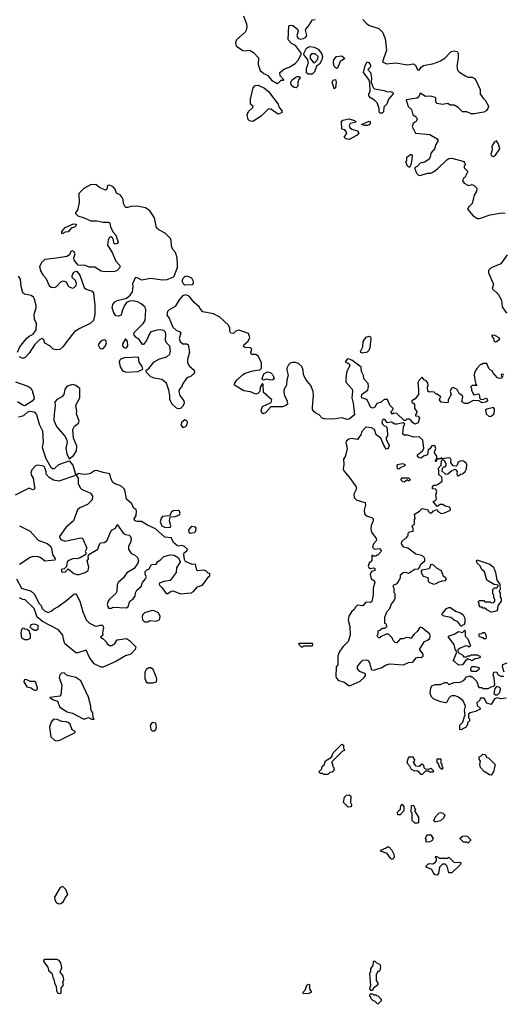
# Model space of a CAD drawing. Extents: x 2106670 to 2323771, y 35271 to 224896.
# Tile 268 of 419: x 2303977 to 2308539, y 83990 to 93284. Entities that reach past the tile are written whole.
import ezdxf

# ---------------------------------------------------------------- set-up
doc = ezdxf.new("R2010")
doc.units = 0

msp = doc.modelspace()

# ---------------------------------------------------------------- linework, layer by layer
at = {"layer": '0CON20XD'}
for points in [[(2306089.1, 93319.1), (2306116, 93245), (2306120, 93215), (2306114.4, 93185), (2306103.1, 93166.9), (2306023.3, 93095), (2306014.2, 93065), (2306016.2, 93045), (2306023.2, 93033.2), (2306082.3, 92992.3), (2306105, 92988.8), (2306145, 92996.5), (2306183.1, 92975), (2306228.1, 92925), (2306227.9, 92862.1), (2306246.7, 92805), (2306280.8, 92775), (2306317, 92757), (2306353.2, 92713.3), (2306405, 92682.5), (2306415.7, 92684.3), (2306445, 92712), (2306465, 92712.5), (2306470, 92715), (2306434, 92755), (2306432, 92785), (2306475, 92820.6), (2306520, 92835), (2306575, 92868.8), (2306605.8, 92905), (2306633.8, 92965), (2306578.9, 93038.9), (2306540, 93060), (2306508, 93095), (2306516.7, 93225), (2306535, 93232.5), (2306555, 93228.1), (2306598.6, 93195), (2306602.9, 93175), (2306590, 93135), (2306605, 93106), (2306625, 93100.8), (2306655, 93106.9), (2306675, 93117.5), (2306686.7, 93135), (2306672.9, 93185), (2306675.6, 93195), (2306708.8, 93231.2), (2306738.8, 93281.2), (2306765, 93284.4)], [(2307215, 93284.2), (2307252, 93245), (2307277.5, 93227.5), (2307365, 93202), (2307399.4, 93165), (2307424.2, 93105), (2307435.6, 92995), (2307400, 92885), (2307438.3, 92868.3), (2307524.2, 92875.8), (2307635, 92859.2), (2307688.3, 92868.3), (2307711.5, 92855), (2307730.3, 92810.3), (2307745, 92806.7), (2307765, 92836.7), (2307785, 92851.2), (2307885, 92870.8), (2307947.5, 92895), (2307988.3, 92921.7), (2308047.3, 92982.7), (2308075, 92990), (2308102.3, 92982.3), (2308112, 92965), (2308111.7, 92921.7), (2308099.4, 92845), (2308107.9, 92807.9), (2308125, 92790), (2308185, 92750), (2308205, 92741.2), (2308245, 92740), (2308273.8, 92725), (2308319.2, 92625), (2308320.4, 92580.5), (2308350.8, 92540.8), (2308368, 92525), (2308396, 92475), (2308399.2, 92465), (2308392.9, 92445), (2308377.8, 92425), (2308355, 92412.1), (2308264.2, 92394.2), (2308234.3, 92394.3), (2308195, 92413.8), (2308155, 92413.8), (2308114.2, 92454.2), (2308075, 92475.8), (2308038.3, 92478.3), (2308015, 92493.8), (2307965, 92482.5), (2307914.1, 92494.1), (2307903.3, 92505), (2307901.7, 92541.7), (2307895, 92550), (2307855, 92563.3), (2307805, 92560), (2307755, 92590), (2307742.5, 92555), (2307725.9, 92544.1), (2307621.7, 92528.3), (2307642.5, 92465), (2307673.3, 92435), (2307686.7, 92385), (2307715.7, 92365.7), (2307727, 92347), (2307717, 92323), (2307687.5, 92305), (2307680, 92275), (2307712, 92212), (2307845, 92200), (2307915, 92160), (2307923.8, 92145), (2307901.2, 92105), (2307890, 92065), (2307856, 92024), (2307848, 91985), (2307836.8, 91963.2), (2307795, 91938), (2307755, 91928), (2307728.8, 91901.2), (2307702.5, 91885)], [(2306698.8, 92768.8), (2306682.5, 92782.5), (2306683.1, 92825), (2306700.8, 92875), (2306690.3, 92910.3), (2306660.3, 92950.3), (2306656.2, 92965), (2306681.4, 93015), (2306715, 93031.5), (2306755, 93023.3), (2306792.5, 93005), (2306822.9, 92965), (2306833.1, 92935), (2306826.9, 92905), (2306806, 92865), (2306777.5, 92845), (2306758.3, 92791.7), (2306735, 92770.8), (2306698.8, 92768.8)], [(2306755, 92877.5), (2306765, 92882.5), (2306789.8, 92910.2), (2306791.5, 92935), (2306765, 92961.8), (2306728.4, 92961.6), (2306716.2, 92945), (2306718.3, 92918.3), (2306745, 92882.5), (2306755, 92877.5)], [(2306965, 92823.8), (2306945, 92843.8), (2306938.8, 92858.8), (2306935.8, 92885), (2306940.8, 92905), (2306965, 92936), (2307015, 92941.2), (2307037.5, 92925), (2307040, 92915), (2306999.8, 92890.2), (2306975, 92827.5), (2306965, 92823.8)], [(2307395, 92400), (2307375, 92400), (2307367.5, 92415), (2307367.5, 92445), (2307348.5, 92498.5), (2307323.6, 92523.6), (2307285, 92546), (2307270, 92565), (2307271.2, 92585), (2307283, 92607), (2307279.3, 92689.3), (2307269.3, 92719.3), (2307221.2, 92785), (2307235, 92852.5), (2307255, 92886.7), (2307269.6, 92879.5), (2307287.5, 92855), (2307285, 92840), (2307262.5, 92815), (2307285.8, 92785.8), (2307296.2, 92735), (2307292.5, 92695), (2307310, 92645), (2307325, 92630), (2307416.4, 92616.4), (2307445, 92602.5), (2307475, 92607.5), (2307497.5, 92595), (2307500, 92585), (2307457.5, 92535), (2307440, 92485), (2307413, 92457), (2307410, 92415), (2307395, 92400)], [(2306175, 92324.2), (2306145, 92330.6), (2306130.6, 92340.6), (2306122.5, 92385), (2306135, 92417.5), (2306177.5, 92455), (2306180, 92465), (2306153.8, 92485), (2306155.7, 92535), (2306179.2, 92640.8), (2306197.3, 92662.7), (2306225, 92665.7), (2306286.4, 92636.4), (2306324, 92605), (2306413.8, 92485), (2306421.7, 92461.7), (2306450, 92425), (2306450, 92405), (2306415, 92393.3), (2306345, 92440), (2306325, 92442.5), (2306256.1, 92373.9), (2306175, 92324.2)], [(2306585, 92641.2), (2306565, 92644.2), (2306541.7, 92661.7), (2306533.8, 92685), (2306536.2, 92695), (2306545, 92712.5), (2306575, 92736.7), (2306595, 92747.5), (2306615, 92747.5), (2306622.5, 92735), (2306609.3, 92720.7), (2306600, 92695), (2306600, 92655), (2306585, 92641.2)], [(2306945, 92630), (2306923.8, 92695), (2306935, 92713.3), (2306955, 92720), (2306963.8, 92695), (2306955, 92640), (2306945, 92630)], [(2307085, 92153.3), (2307055, 92158.8), (2307038.8, 92175), (2307061.2, 92205), (2307062, 92215), (2307045, 92243.3), (2307015, 92250), (2307012.5, 92325), (2307025, 92336.7), (2307085, 92348.8), (2307135, 92332.5), (2307150, 92315), (2307095, 92302.5), (2307086.2, 92285), (2307090, 92265), (2307110.4, 92250.5), (2307160, 92235), (2307177.5, 92215), (2307160, 92195), (2307085, 92153.3)], [(2307233.6, 92283.6), (2307200, 92295), (2307275, 92327.5), (2307281.7, 92321.7), (2307282.5, 92305), (2307275, 92292.5), (2307255, 92283.8), (2307233.6, 92283.6)], [(2308445, 91993.3), (2308466.7, 92005), (2308506.7, 92065), (2308495, 92110), (2308475, 92140), (2308453.6, 92126.4), (2308430.7, 92089.3), (2308433.3, 92055), (2308420, 92015), (2308425, 92002.5), (2308445, 91993.3)], [(2307655, 91890), (2307635, 91900), (2307620, 91945), (2307630, 91955), (2307630, 91985), (2307665, 92010), (2307675, 92010), (2307680, 92005), (2307676.1, 91963.9), (2307666.1, 91913.9), (2307655, 91890)], [(2307702.5, 91885), (2307721.2, 91835), (2307737.7, 91817.7), (2307755, 91812), (2307825, 91834), (2307855, 91836), (2307875, 91846), (2307916.7, 91875), (2308005, 91962.5), (2308025, 91972.5), (2308055, 91976.2), (2308170, 91945), (2308170, 91935), (2308180, 91925), (2308178.3, 91911.7), (2308170, 91905), (2308170, 91885), (2308200, 91855), (2308200, 91845), (2308177.5, 91795), (2308163.6, 91786.4), (2308153, 91763), (2308170.7, 91740.7), (2308203, 91723), (2308215, 91720), (2308245, 91727.5), (2308265, 91720), (2308290, 91695), (2308287.5, 91665), (2308263.6, 91626.4), (2308245, 91550), (2308213.6, 91516.4), (2308202.5, 91495), (2308253.6, 91433.6), (2308295, 91407.5), (2308315, 91406.2), (2308415, 91441.2), (2308525, 91459.2), (2308556.8, 91456.8)], [(2308545, 89930), (2308535, 89937.5), (2308520, 89935), (2308520, 89925), (2308530, 89915), (2308525, 89900), (2308505, 89897.5), (2308483.6, 89903.6), (2308440, 89955), (2308435, 89970), (2308415, 89977.5), (2308401.7, 89991.7), (2308385, 90040), (2308345, 90040), (2308335, 90030), (2308325, 90030), (2308288.3, 89991.7), (2308272.3, 89967.7), (2308263.3, 89935), (2308270.7, 89880.7), (2308280, 89845), (2308290, 89830), (2308245, 89830), (2308230, 89815), (2308240, 89805), (2308240, 89785), (2308261.7, 89741.7), (2308305, 89752.5), (2308312.5, 89745), (2308317, 89707), (2308323, 89703), (2308345, 89700), (2308375, 89711.4), (2308385.8, 89705), (2308390, 89685), (2308375, 89672.5), (2308337, 89667), (2308307, 89687), (2308255, 89690), (2308205, 89660), (2308175, 89660), (2308148.3, 89678.3), (2308157.5, 89725), (2308153, 89733), (2308123.9, 89753.9), (2308105, 89793.3), (2308065, 89812.5), (2308047, 89803), (2308040, 89785), (2308037.5, 89775), (2308046.2, 89745), (2308017.5, 89695), (2308018.3, 89671.7), (2308005, 89667.5), (2307953.9, 89673.9), (2307937.5, 89695), (2307943, 89717), (2307950, 89725), (2307915, 89750), (2307905, 89750), (2307888.3, 89768.3), (2307865, 89772.5), (2307838.3, 89768.3), (2307827, 89777), (2307822.5, 89815), (2307830, 89835), (2307827.5, 89855), (2307810, 89875), (2307793.6, 89883.6), (2307775, 89910), (2307745, 89880), (2307732.5, 89855), (2307740, 89795), (2307737.5, 89745), (2307706.4, 89703.6), (2307677.5, 89685), (2307677.5, 89675), (2307695, 89662.5), (2307700.4, 89650.5), (2307700, 89615), (2307722.5, 89585), (2307721.7, 89568.3), (2307710, 89555), (2307710, 89545), (2307735, 89540), (2307747.5, 89525), (2307735, 89477.5), (2307705, 89467.5), (2307681.2, 89481.2), (2307669.3, 89499.3), (2307651.7, 89511.7), (2307628.3, 89511.7), (2307615, 89500), (2307605, 89500), (2307535, 89567.5), (2307505, 89570), (2307495, 89560), (2307480, 89575), (2307480, 89585), (2307498.3, 89601.7), (2307500, 89615), (2307470, 89645), (2307445, 89700), (2307415, 89700), (2307387, 89673), (2307345, 89660), (2307326.2, 89625), (2307315, 89618.8), (2307305, 89616.7), (2307285, 89627.5), (2307258.3, 89688.3), (2307242.1, 89702.1), (2307206, 89715), (2307201.4, 89725), (2307205.8, 89745), (2307225, 89765.6), (2307261.7, 89788.3), (2307268, 89825), (2307265, 89850), (2307224, 89894), (2307221.2, 89925), (2307202.7, 89962.7), (2307196.7, 90005), (2307110.7, 90070.7), (2307075, 90083.3), (2307062.3, 90077.7), (2307047.5, 90055), (2307084.3, 90034.3), (2307090.8, 90015), (2307063.3, 89965), (2307053, 89903), (2307055, 89862.5), (2307112, 89795), (2307116.7, 89776.7), (2307111.5, 89715), (2307123.8, 89665), (2307133.8, 89555), (2307085, 89514.1), (2307065, 89510), (2307015, 89527.1), (2306935, 89511.9), (2306850, 89515), (2306831.7, 89521.7), (2306802.5, 89555), (2306769.3, 89569.3), (2306752.5, 89585), (2306740, 89605), (2306737.7, 89627.7), (2306749.2, 89735), (2306745.2, 89775.2), (2306722.4, 89832.4), (2306675, 89888.8), (2306654.3, 89935), (2306650, 89975), (2306638.7, 90008.7), (2306607.9, 90037.9), (2306578.6, 90048.6), (2306551.1, 90048.9), (2306528.9, 90041.1), (2306512.9, 90025), (2306497.5, 89995), (2306495.8, 89975), (2306508.1, 89925), (2306496.6, 89883.4), (2306492.7, 89835), (2306469.9, 89790.1), (2306467.1, 89765), (2306473.9, 89735), (2306501.6, 89681.6), (2306504.3, 89655.7), (2306488.5, 89641.5), (2306455, 89630.5), (2306345, 89628.8), (2306295, 89574), (2306273.8, 89563.8), (2306261.7, 89571.7), (2306254.2, 89594.2), (2306265.9, 89634.1), (2306348.8, 89671.2), (2306356, 89695), (2306276.7, 89765), (2306273.3, 89843.3), (2306265, 89846.2), (2306245.5, 89815), (2306243.3, 89775), (2306223.3, 89756.7), (2306205, 89750.6), (2306155, 89771.5), (2306091.3, 89781.3), (2306003.3, 89835), (2306006.7, 89855), (2306027.5, 89885), (2306078.3, 89931.7), (2306105, 89947.1), (2306175, 89968.8), (2306241.7, 89978.3), (2306256.7, 89995), (2306258.8, 90045), (2306230, 90105), (2306205, 90123.8), (2306163.3, 90125), (2306158.8, 90145), (2306166.2, 90175), (2306155, 90186.7), (2306105, 90190), (2306092.5, 90195), (2306087.5, 90205), (2306090, 90215), (2306130.7, 90249.3), (2306146.7, 90285), (2306135, 90322.5), (2306109.3, 90330.7), (2306045, 90353.3), (2306016.4, 90343.6), (2305995, 90322.5), (2305970, 90325), (2305960, 90345), (2305960, 90375), (2305942.3, 90402.3), (2305865.5, 90475.5), (2305805.8, 90505.8), (2305705, 90526.2), (2305685, 90546.7), (2305670, 90575), (2305622, 90615), (2305575, 90674.4), (2305545, 90686.5), (2305513.5, 90676.5), (2305480.4, 90639.5), (2305445, 90577.5), (2305385.8, 90544.2), (2305371.2, 90528.8), (2305363.3, 90495), (2305385.5, 90465), (2305421, 90381), (2305451.9, 90351.9), (2305486.9, 90336.9), (2305497.1, 90325), (2305482.3, 90275), (2305489.5, 90245), (2305515, 90225.5), (2305555, 90225.7), (2305565.7, 90215), (2305577.8, 90145), (2305558.9, 90075), (2305558.9, 90045), (2305575.9, 90015.9), (2305624.2, 89975), (2305624.3, 89955), (2305615, 89940), (2305595, 89919.2), (2305555, 89903.8), (2305511.2, 89845), (2305505, 89822.5), (2305483.9, 89796.1), (2305478.8, 89775), (2305486, 89735), (2305524, 89685), (2305528.8, 89665), (2305516.2, 89635), (2305495, 89613.3), (2305475, 89610), (2305455, 89616), (2305416, 89655), (2305394.3, 89694.3), (2305393.8, 89735), (2305383, 89787), (2305361.7, 89851.7), (2305317.7, 89887.7), (2305245, 89901.2), (2305215, 89913.3), (2305172.5, 89955), (2305170, 89965), (2305170, 89975), (2305195, 89992.5), (2305244.5, 90055.5), (2305295, 90082.9), (2305365, 90100), (2305394.7, 90125.3), (2305398.8, 90155), (2305392.6, 90202.6), (2305362, 90235), (2305352.5, 90255), (2305356.7, 90315), (2305352.1, 90335), (2305335, 90350.9), (2305305, 90355.4), (2305275, 90354.5), (2305215, 90336.9), (2305204.3, 90325), (2305174.4, 90255.6), (2305145, 90217.5), (2305135, 90217.5), (2305104.4, 90265), (2305074.6, 90284.6), (2305055.6, 90305), (2305052.7, 90317.3), (2305058.6, 90335), (2305140.8, 90415), (2305160, 90445), (2305166.2, 90545), (2305161.4, 90571.4), (2305123.3, 90603.3), (2305089.1, 90619.1), (2305045, 90630.6), (2305011.7, 90628.3), (2304985, 90612.9), (2304964.7, 90585.3), (2304943.1, 90535), (2304934.5, 90495.5), (2304904.3, 90484.3), (2304885, 90490), (2304865, 90516), (2304847.8, 90565), (2304854.4, 90595), (2304875, 90620.8), (2304895.4, 90634.6), (2304983.5, 90656.5), (2305017.9, 90682.1), (2305039.5, 90715), (2305048.8, 90765), (2305045.4, 90795), (2305068.8, 90851.2), (2305075, 90854), (2305125, 90829.5), (2305215, 90844.4), (2305325, 90826.8), (2305368.2, 90831.8), (2305431.9, 90858.1), (2305464.2, 90945.8), (2305466.9, 90975), (2305463.8, 91035), (2305445.8, 91085), (2305420.6, 91115), (2305407.8, 91145), (2305405, 91200), (2305398.5, 91218.5), (2305349.1, 91269.1), (2305289.8, 91299.8), (2305268.3, 91318.3), (2305249.1, 91415), (2305205, 91478.6), (2305165, 91506.9), (2305085, 91524.6), (2305029.1, 91520.9), (2304995, 91510), (2304975, 91512.5), (2304955, 91550), (2304953.6, 91585), (2304945, 91604.2), (2304925, 91629.2), (2304890, 91645), (2304877.5, 91685), (2304860, 91705), (2304825, 91722.5), (2304805, 91717.5), (2304799.2, 91685), (2304785, 91675.8), (2304730, 91700), (2304695, 91726.7), (2304645, 91724.5), (2304580.6, 91689.4), (2304535.9, 91644.1), (2304537.3, 91555), (2304523.1, 91486.9), (2304502.2, 91465), (2304502.7, 91455), (2304525, 91431.5), (2304585.8, 91414.2)], [(2304585.8, 91414.2), (2304647.5, 91385), (2304705, 91385.7), (2304765, 91371.8), (2304813.3, 91373.3), (2304825.8, 91365.8), (2304832.3, 91325), (2304858.8, 91278.8), (2304885, 91251.2), (2304905.9, 91185), (2304895, 91170.9), (2304874.5, 91164.5), (2304866, 91175), (2304862.5, 91205), (2304853.2, 91223.2), (2304835, 91234.2), (2304823.4, 91226.6), (2304812.5, 91205), (2304804.4, 91155), (2304847.6, 91087.6), (2304885, 91006), (2304922.5, 90965), (2304922.9, 90945), (2304895, 90915.7), (2304875, 90908), (2304774.6, 90904.6), (2304745, 90911.5), (2304685, 90947.9), (2304635, 90949.1), (2304595, 90964), (2304526.9, 90966.9), (2304491.1, 91015), (2304488.6, 91035), (2304500, 91075), (2304487.5, 91095), (2304475, 91102.5), (2304460, 91095), (2304445.7, 91064.3), (2304421.1, 91048.9), (2304325, 91031.5), (2304215, 91020.5), (2304184.6, 90995), (2304163, 90955), (2304171.9, 90911.9), (2304194.4, 90874.4), (2304224.7, 90844.7), (2304254.7, 90774.7), (2304275, 90760.4), (2304306.2, 90755), (2304325.5, 90765), (2304365, 90810), (2304388.3, 90818.3), (2304415, 90808), (2304431.1, 90775), (2304445, 90761.5), (2304475, 90750.5), (2304492, 90755), (2304511.1, 90775), (2304512.2, 90795), (2304501.7, 90821.7), (2304471.7, 90851.7), (2304470.6, 90865), (2304485, 90896), (2304505, 90909.2), (2304515, 90908), (2304545, 90871.2), (2304585.4, 90755), (2304605, 90740.6), (2304661.7, 90721.7), (2304672.5, 90702.5), (2304685, 90590), (2304686.7, 90505), (2304672.2, 90445), (2304642, 90415), (2304545, 90370.4), (2304498.5, 90341.5), (2304475, 90315.6), (2304384.4, 90195), (2304355, 90171.1), (2304325, 90166.7), (2304291.2, 90175), (2304262, 90205), (2304215, 90231.4), (2304203.3, 90263.3), (2304185, 90274.4), (2304165, 90263.3), (2304115.5, 90215), (2304065.5, 90135), (2304028.1, 90095), (2304005, 90085.6), (2303975, 90100)], [(2304385, 91264.2), (2304374, 91265), (2304373.1, 91285), (2304405, 91322.5), (2304485, 91355.6), (2304506.7, 91355), (2304511.2, 91345), (2304495, 91326), (2304463.5, 91316.5), (2304435, 91282.5), (2304405, 91278.8), (2304385, 91264.2)], [(2308574, 91065), (2308515, 90978), (2308425, 90941.2), (2308398.8, 90915), (2308400, 90895), (2308446.1, 90786.1), (2308432.5, 90745), (2308491.7, 90691.7), (2308522, 90635), (2308528, 90575), (2308570, 90515)], [(2303955.5, 90145), (2303979.5, 90195), (2304040.9, 90275), (2304065, 90296.7), (2304104.8, 90315.2), (2304132.4, 90357.6), (2304136.2, 90415), (2304117.9, 90457.9), (2304111.8, 90505), (2304130.7, 90565), (2304131.3, 90585), (2304116.5, 90646.5), (2304105.6, 90665.6), (2304085, 90679.4), (2304022.2, 90692.2), (2304006.5, 90705), (2303990.6, 90765), (2303985.7, 90835), (2303965, 90863.3)], [(2305535, 90777.1), (2305523.8, 90783.8), (2305509.2, 90815), (2305517.5, 90845), (2305535, 90860), (2305555, 90864.6), (2305596.5, 90846.5), (2305613.5, 90815), (2305614.4, 90795), (2305605, 90780), (2305535, 90777.1)], [(2304745, 90176), (2304765, 90179.2), (2304786, 90205), (2304796.2, 90235), (2304790, 90255), (2304775, 90261.2), (2304755, 90255.8), (2304732.2, 90237.8), (2304717.5, 90215), (2304732.1, 90182.1), (2304745, 90176)], [(2304975, 90183.8), (2304985, 90187.5), (2304996.2, 90205), (2304995, 90250), (2304975, 90270), (2304946.7, 90225), (2304946.7, 90205), (2304955, 90192.5), (2304975, 90183.8)], [(2307215, 90136.7), (2307195, 90142.5), (2307193, 90153), (2307214, 90195), (2307218, 90245), (2307245, 90286.2), (2307275, 90297.5), (2307285, 90290), (2307288.8, 90275), (2307280, 90185), (2307269.7, 90160.3), (2307255, 90144), (2307215, 90136.7)], [(2308465, 90240), (2308457.5, 90247.5), (2308450, 90275), (2308433.3, 90295), (2308435, 90310), (2308455, 90306.7), (2308497.5, 90285), (2308503.3, 90265), (2308475, 90242.5), (2308465, 90240)], [(2304985.8, 89955.8), (2305095, 89962.5), (2305140, 89985), (2305130.7, 90010.7), (2305105, 90050), (2305098.3, 90098.3), (2304966.4, 90093.6), (2304935, 90083.8), (2304920, 90070), (2304915.9, 90054.1), (2304925.6, 90005.6), (2304942.5, 89975), (2304955, 89965.8), (2304985.8, 89955.8)], [(2306345, 89880.6), (2306305, 89891.8), (2306271.7, 89881.7), (2306264.4, 89895.6), (2306279.2, 89940.8), (2306315, 89960.8), (2306345, 89951.9), (2306363.1, 89935), (2306371.9, 89915), (2306376.2, 89895), (2306365, 89884), (2306345, 89880.6)], [(2303936.2, 89866.2), (2304055, 89823.3), (2304080.8, 89805), (2304092.9, 89785), (2304113.8, 89715), (2304113.3, 89705), (2304095.8, 89684.2), (2304025, 89640), (2304005, 89644), (2303955, 89675.5)], [(2304445, 89140), (2304485, 89170), (2304513.1, 89215), (2304515, 89257.5), (2304485.9, 89335), (2304479.4, 89415), (2304495, 89446.2), (2304530, 89475), (2304537.1, 89495), (2304513.5, 89563.5), (2304516.8, 89586.8), (2304505.5, 89645), (2304543.3, 89715), (2304543.5, 89803.5), (2304505, 89830), (2304475, 89839.2), (2304425, 89824.2), (2304402.5, 89795), (2304394, 89745), (2304374.5, 89725.5), (2304323.3, 89695), (2304307.5, 89675), (2304310, 89635), (2304300.8, 89565), (2304298.8, 89505), (2304322.5, 89445), (2304402.9, 89352.9), (2304419.2, 89325), (2304426.2, 89295), (2304412.5, 89235), (2304422.5, 89185), (2304445, 89140)], [(2308405, 89537.5), (2308425, 89540), (2308450, 89565), (2308457.5, 89585), (2308456.4, 89606.4), (2308445, 89622.5), (2308383, 89607), (2308372.5, 89597.5), (2308377.5, 89565), (2308405, 89537.5)], [(2303965, 89534.2), (2304015, 89547.5), (2304055, 89581.2), (2304075, 89590), (2304112.3, 89582.3), (2304135.9, 89555.9), (2304159.4, 89465), (2304192, 89402), (2304197.1, 89295), (2304189.1, 89245), (2304223.4, 89143.4), (2304269.6, 89059.5), (2304285, 89048.8), (2304305, 89046.7), (2304345.8, 89084.2), (2304445, 89120), (2304479.4, 89079.4), (2304502.5, 88995), (2304500, 88985), (2304492.5, 88977.5), (2304345, 88926.9), (2304296.7, 88936.7), (2304255, 88962), (2304226.7, 88995), (2304226.7, 89015), (2304213.6, 89053.6), (2304206.4, 89066.4), (2304193.3, 89073.3), (2304145, 89078.6), (2304125, 89072.9), (2304091.1, 89035), (2304081.5, 89005), (2304085, 88986.2), (2304102.5, 88955), (2304117.5, 88872.5), (2304115, 88852.5), (2304100, 88845), (2304065, 88862.5), (2303935, 88795.8)], [(2305515, 89436), (2305545, 89443.8), (2305558, 89465), (2305558.8, 89485), (2305555, 89496.7), (2305535, 89506.7), (2305505.9, 89484.1), (2305498, 89455), (2305515, 89436)], [(2307085, 86997.5), (2307105, 87003.3), (2307188.8, 87041.2), (2307226.7, 87075), (2307237.5, 87095), (2307238.3, 87108.3), (2307185, 87130), (2307163.3, 87155), (2307165, 87177.5), (2307197, 87223), (2307215, 87237.5), (2307245, 87240), (2307260, 87235), (2307277, 87217), (2307291.7, 87151.7), (2307313, 87143), (2307387.5, 87165), (2307435, 87193.3), (2307465, 87203.3), (2307596.4, 87193.6), (2307645, 87217.5), (2307685, 87220), (2307718.3, 87261.7), (2307735, 87267.5), (2307765, 87264.3), (2307782, 87275), (2307783.8, 87295), (2307752.5, 87335), (2307752.5, 87345), (2307796.6, 87413.4), (2307825, 87425.7), (2307845, 87443.3), (2307850, 87465), (2307845, 87483.3), (2307772.5, 87545), (2307755, 87548.5), (2307747, 87543), (2307725, 87507.5), (2307697.5, 87485), (2307667.5, 87442.5), (2307655, 87450), (2307625, 87452.5), (2307595, 87440), (2307565, 87440), (2307535, 87402.5), (2307520, 87405), (2307500, 87425), (2307489.3, 87449.3), (2307455, 87482.5), (2307435, 87482.5), (2307381.7, 87458.3), (2307375, 87450), (2307365, 87450), (2307351.7, 87461.7), (2307350, 87475), (2307360, 87485), (2307360, 87515), (2307375, 87520), (2307395, 87540), (2307425, 87540), (2307440, 87555), (2307438.3, 87578.3), (2307420, 87585), (2307420, 87645), (2307440, 87695), (2307470, 87725), (2307472.5, 87735), (2307485, 87770), (2307507.5, 87795), (2307520, 87825), (2307520, 87865), (2307510, 87875), (2307510, 87915), (2307500, 87935), (2307503, 87947), (2307538.3, 87961.7), (2307545, 87970), (2307570, 88015), (2307570, 88045), (2307593, 88067), (2307615, 88070), (2307645, 88060), (2307705, 88097.5), (2307738.3, 88101.7), (2307748.3, 88111.7), (2307760, 88145), (2307800, 88175), (2307800, 88195), (2307790, 88215), (2307767, 88227), (2307715, 88240), (2307637, 88297), (2307600, 88305), (2307577.5, 88335), (2307581.7, 88358.3), (2307615, 88390), (2307628.3, 88391.7), (2307631.7, 88408.3), (2307640, 88415), (2307641.7, 88438.3), (2307655, 88450), (2307690, 88455), (2307690, 88485), (2307681.7, 88491.7), (2307680, 88505), (2307700, 88525), (2307700, 88565), (2307707.5, 88575), (2307700, 88615), (2307750, 88645), (2307775, 88670), (2307825, 88660), (2307830, 88645), (2307845, 88630), (2307865, 88630), (2307881.7, 88648.3), (2307915, 88660), (2307921.7, 88641.7), (2307955, 88623.3), (2307985, 88628), (2308040, 88655), (2308038, 88675), (2308031.7, 88681.7), (2307990.6, 88690.6), (2307968.3, 88708.3), (2307942.5, 88707.5), (2307915, 88690), (2307877.5, 88735), (2307901.7, 88748.3), (2307910, 88760), (2307904, 88795), (2307911.2, 88831.2), (2307901.2, 88851.2), (2307870, 88855), (2307870, 88875), (2307885, 88890), (2307905, 88890), (2307925, 88900), (2307961.7, 88928.3), (2307960, 88965), (2307931.7, 88991.7), (2307930, 89035), (2307920, 89045), (2307951.7, 89078.3), (2307955, 89120), (2307965, 89130), (2307978.3, 89128.3), (2307997.5, 89095), (2307997.5, 89075), (2307985, 89060), (2307975, 89060), (2307961.7, 89048.3), (2307960, 89025), (2307995, 88992.5), (2308015, 88997.5), (2308055, 89027.5), (2308085, 89040), (2308105, 89020), (2308100, 88995), (2308105, 88981.2), (2308115, 88978), (2308135, 88993.8), (2308155, 88997.5), (2308179.4, 89020.6), (2308190.8, 89045), (2308194.6, 89085), (2308187.9, 89097.9), (2308165, 89117.7), (2308139.5, 89120.5), (2308114.1, 89105.9), (2308105, 89080), (2308095, 89070), (2308065, 89072.5), (2308043, 89103), (2308046.7, 89125), (2308037.5, 89145), (2308025, 89147.5), (2307965, 89140), (2307955, 89150), (2307945, 89140), (2307925, 89140), (2307910, 89130), (2307901.7, 89111.7), (2307900, 89125), (2307910, 89130), (2307913, 89163), (2307891.2, 89195), (2307888.8, 89205), (2307902.5, 89235), (2307895.6, 89255.6), (2307885, 89263.8), (2307865, 89262.5), (2307846.4, 89233.6), (2307830, 89225), (2307822.5, 89175), (2307785, 89164.2), (2307765, 89143.8), (2307745, 89146.7), (2307729.3, 89159.3), (2307730, 89175), (2307776.4, 89213.6), (2307790, 89235), (2307780, 89315), (2307745, 89347.5), (2307695, 89343.3), (2307635, 89362.5), (2307602.5, 89362.5), (2307592.5, 89372.5), (2307593, 89403), (2307597.5, 89445), (2307610, 89465), (2307595, 89480), (2307535, 89466.7), (2307515, 89467.5), (2307485, 89483.3), (2307445, 89477.5), (2307420.7, 89510.7), (2307405, 89513.3), (2307401.2, 89508.8), (2307393.5, 89486.5), (2307398.2, 89465), (2307415, 89450.6), (2307435, 89447.5), (2307443.3, 89425), (2307447.5, 89355), (2307435, 89340), (2307432.5, 89325), (2307463.3, 89265), (2307453, 89237), (2307435, 89230), (2307413, 89267), (2307383, 89333), (2307340, 89365), (2307322.5, 89415), (2307295, 89431.2), (2307241.2, 89438.8), (2307205, 89397.3), (2307197.3, 89372.7), (2307165, 89320), (2307105, 89329.2), (2307082.5, 89325), (2307056.7, 89305), (2307054.1, 89294.1), (2307066.7, 89235), (2307051.7, 89168.3), (2307030, 89135), (2307033.8, 89085), (2307028.8, 89045), (2307033.8, 89025), (2307086.4, 88966.4), (2307152.5, 88875), (2307151.7, 88848.3), (2307130, 88805), (2307132.5, 88775), (2307158.3, 88748.3), (2307236.4, 88726.4), (2307240, 88705), (2307226.4, 88653.6), (2307230.4, 88620.5), (2307245, 88601.2), (2307300, 88585), (2307311.7, 88571.7), (2307312.5, 88555), (2307291.7, 88508.3), (2307289.2, 88475), (2307297, 88447), (2307338.3, 88388.3), (2307343.6, 88366.4), (2307314, 88335), (2307303.9, 88303.9), (2307325, 88287.5), (2307371.7, 88291.7), (2307387.5, 88275), (2307385, 88260), (2307355, 88230), (2307345, 88230), (2307335, 88220), (2307315, 88220), (2307305, 88230), (2307300, 88225), (2307297.5, 88175), (2307275, 88153.3), (2307264.4, 88125), (2307271.7, 88111.7), (2307285, 88103.8), (2307315, 88108.8), (2307326.7, 88105), (2307326.2, 88085), (2307295, 88073.8), (2307283.6, 88046.4), (2307291.1, 88005), (2307325, 87986.2), (2307328, 87975), (2307312.7, 87917.3), (2307312, 87855), (2307297.7, 87792.3), (2307286, 87784), (2307242.5, 87785), (2307215, 87752.5), (2307163, 87757), (2307145, 87740), (2307133, 87717), (2307107.5, 87695), (2307082.5, 87655), (2307076.2, 87615), (2307091.4, 87555), (2307094.3, 87475), (2307076.4, 87413.6), (2307024.5, 87365.5), (2306992, 87315), (2306978.6, 87275), (2306977.5, 87195), (2306962.5, 87175), (2306960, 87085), (2306965, 87070), (2306985, 87047.5), (2307035, 87032.5), (2307085, 86997.5)], [(2307555, 89040), (2307540, 89045), (2307537.5, 89075), (2307543.6, 89086.4), (2307585.9, 89095.9), (2307609.3, 89089.3), (2307611.7, 89078.3), (2307605, 89070), (2307573, 89057), (2307555, 89040)], [(2304845, 87730), (2304855, 87740), (2304985, 87732), (2304998.8, 87745), (2305016.7, 87795), (2305045.4, 87814.6), (2305065, 87844), (2305069.2, 87875), (2305081.1, 87898.9), (2305121.4, 87935), (2305135, 87972.5), (2305162.5, 88005), (2305172.5, 88025), (2305161.7, 88048.3), (2305160, 88075), (2305175, 88090), (2305195, 88097.5), (2305219.3, 88140.7), (2305263.8, 88145), (2305279.6, 88170.4), (2305305, 88185.5), (2305335, 88215.4), (2305395, 88232.2), (2305435, 88228.1), (2305475.3, 88205.3), (2305490, 88165), (2305455, 88110), (2305452.1, 88065), (2305395, 87989.2), (2305335, 87981.8), (2305296.2, 87965), (2305292.4, 87957.6), (2305295.8, 87945), (2305318.8, 87925), (2305358.3, 87868.3), (2305375, 87867.5), (2305405, 87889.2), (2305425, 87893.8), (2305495, 87866), (2305595, 87873.8), (2305616.7, 87885), (2305655, 87931.2), (2305700, 87945), (2305760.7, 88029.3), (2305770, 88035), (2305770, 88055), (2305755, 88060), (2305737, 88077), (2305715, 88087.5), (2305655, 88080), (2305647.5, 88087.5), (2305634, 88144), (2305605, 88141.8), (2305539.6, 88169.6), (2305530, 88190), (2305523.8, 88236.2), (2305529.3, 88250.7), (2305555, 88269.2), (2305558.9, 88285), (2305532.4, 88312.4), (2305505, 88321.8), (2305476.5, 88313.5), (2305465, 88317.2), (2305429.5, 88345), (2305405, 88392.5), (2305345, 88400), (2305258.3, 88478.3), (2305181.7, 88511.7), (2305125, 88545.8), (2305085, 88547.5), (2305063.3, 88555), (2305056.4, 88573.6), (2305076.7, 88603.3), (2305079.6, 88645), (2305075, 88658), (2305050, 88675), (2305033.3, 88713.3), (2304985, 88757.5), (2304970, 88845), (2304963.3, 88855), (2304932.3, 88882.3), (2304875, 88902.8), (2304856.6, 88916.6), (2304837.3, 88955), (2304828.6, 88998.6), (2304765, 89008.7), (2304705, 89027.2), (2304683.5, 89025), (2304645, 89001.6), (2304615, 88992.5), (2304575, 88990), (2304535, 89000), (2304510, 88985), (2304528, 88955), (2304527.5, 88905), (2304546.5, 88865), (2304560.9, 88850.9), (2304645.5, 88815), (2304663.5, 88785), (2304659.8, 88750.2), (2304615, 88707.5), (2304545, 88675.7), (2304522.6, 88657.4), (2304485.9, 88554.1), (2304410.9, 88489.2), (2304353.6, 88405), (2304355, 88390), (2304366.3, 88376.3), (2304403, 88363), (2304555, 88393.3), (2304568.8, 88388.8), (2304610, 88295), (2304593.8, 88265), (2304602.5, 88245), (2304600, 88235), (2304547.3, 88202.7), (2304515, 88196), (2304485, 88198), (2304439.6, 88180.5), (2304423.8, 88165), (2304417, 88123), (2304408.3, 88111.7), (2304395, 88100), (2304370, 88095), (2304371.7, 88071.7), (2304405, 88070), (2304435, 88100), (2304486.4, 88056.4), (2304515, 88046.7), (2304537, 88047), (2304595, 88067.1), (2304624, 88085), (2304628.6, 88115), (2304613.8, 88176.2), (2304626.7, 88195), (2304622.5, 88215), (2304630, 88235), (2304715.5, 88284.5), (2304725.7, 88325), (2304740, 88345), (2304775, 88350), (2304798.6, 88365), (2304835, 88453.3), (2304845, 88466), (2304880, 88485), (2304895, 88520), (2304955.5, 88435), (2304974, 88424), (2305008, 88418), (2305021.4, 88405), (2305028, 88385), (2305026.7, 88355), (2305003.8, 88315), (2305004, 88285), (2305027.5, 88245), (2305061.4, 88231.4), (2305088.1, 88208.1), (2305096, 88175), (2305091.2, 88155), (2305056.4, 88103.6), (2304986.1, 88063.9), (2304956.7, 88015), (2304905, 87972.5), (2304897, 87953), (2304892.5, 87885), (2304883, 87867), (2304822.5, 87815), (2304810, 87795), (2304802.5, 87765), (2304815, 87730), (2304845, 87730)], [(2307605, 88920), (2307591.7, 88921.7), (2307571.7, 88941.7), (2307585, 88960), (2307645, 88960), (2307660, 88945), (2307655, 88930), (2307645, 88930), (2307635, 88940), (2307605, 88920)], [(2305395, 88490), (2305403.8, 88505), (2305388.8, 88555), (2305395, 88590), (2305445, 88593.3), (2305485, 88610.6), (2305491.9, 88625), (2305485, 88643.8), (2305475, 88652), (2305425, 88648), (2305408.8, 88635), (2305389.3, 88600.7), (2305325, 88593.8), (2305310.4, 88579.5), (2305302, 88545), (2305316.9, 88506.9), (2305343.4, 88493.4), (2305395, 88490)], [(2303975, 88505.7), (2304075, 88454.6), (2304151.9, 88371.9), (2304235, 88340.9), (2304265, 88316), (2304277.1, 88295), (2304286.7, 88235), (2304310, 88195), (2304308.3, 88181.7), (2304215, 88172.9), (2304175, 88205.8), (2304155, 88214.3), (2304104.3, 88215.7), (2304076.7, 88206.7), (2303975, 88141.9)], [(2305585, 88436.2), (2305625, 88444.5), (2305637.1, 88455), (2305641.2, 88485), (2305636.2, 88495), (2305595, 88500), (2305570.8, 88465), (2305573.3, 88445), (2305585, 88436.2)], [(2307885, 87955.3), (2307905, 87960.8), (2307925, 87974.5), (2307965, 87988.6), (2307995, 87988.8), (2308003.8, 88005), (2307995, 88020), (2307975, 88027.5), (2307955, 88080), (2307915, 88103.3), (2307878.3, 88138.3), (2307855, 88140), (2307838.3, 88101.7), (2307771.2, 88088.8), (2307763, 88077), (2307763.8, 88065), (2307781.9, 88031.9), (2307827.5, 88017.5), (2307830, 87985), (2307841.8, 87971.8), (2307885, 87955.3)], [(2308425, 87692.5), (2308383, 87713), (2308365, 87730), (2308345, 87730), (2308338.3, 87738.3), (2308325, 87740), (2308310, 87755), (2308310, 87775), (2308302.5, 87787.5), (2308315, 87800), (2308355, 87800), (2308365, 87790), (2308415, 87790), (2308425, 87780), (2308448.3, 87781.7), (2308460, 87795), (2308460, 87815), (2308450, 87825), (2308450, 87855), (2308440, 87865), (2308440, 87905), (2308455, 87920), (2308478.3, 87921.7), (2308488.3, 87931.7), (2308490, 87945), (2308453, 87953), (2308383.3, 87995), (2308361.4, 88071.4), (2308337.5, 88095), (2308319.7, 88129.7), (2308292.9, 88155), (2308286.7, 88175), (2308290, 88185), (2308412.5, 88145), (2308446.2, 88115), (2308466.7, 88065), (2308477.5, 87995), (2308507, 87957), (2308510, 87905), (2308501.7, 87898.3), (2308500, 87885), (2308510, 87875), (2308510, 87835), (2308518.3, 87821.7), (2308520, 87795), (2308488.3, 87751.7), (2308480, 87705), (2308445, 87693.3), (2308425, 87692.5)], [(2303947.5, 88005), (2303995, 87917.5), (2304085, 87890), (2304115, 87860), (2304157.5, 87775), (2304180, 87755), (2304190, 87725), (2304210, 87705), (2304245, 87687.5), (2304275, 87700), (2304295, 87720), (2304337.3, 87742.7), (2304422.5, 87805), (2304482.5, 87855), (2304506.1, 87866.1), (2304543.8, 87795), (2304571.2, 87695), (2304605, 87617.5), (2304635, 87587.5), (2304685, 87562.5), (2304705, 87560), (2304735, 87570), (2304758.3, 87568.3), (2304766.7, 87546.7), (2304757.5, 87495), (2304760, 87475), (2304740, 87455), (2304765, 87440), (2304800, 87405), (2304800, 87395), (2304810, 87385), (2304825, 87377.5), (2304845, 87377.5), (2304873, 87397), (2304895, 87430), (2304985, 87442.5), (2305012.5, 87425), (2305072.5, 87365), (2305065, 87340), (2305026.1, 87293.9), (2304975, 87278), (2304885, 87226.7), (2304765, 87171.2), (2304745, 87173.8), (2304680, 87205), (2304633.8, 87265), (2304605, 87332.5), (2304525, 87306.7), (2304505, 87307.5), (2304415, 87382.5), (2304403.9, 87393.9), (2304388.8, 87435), (2304382.5, 87475), (2304344.2, 87524.2), (2304193, 87603), (2304153.6, 87633.6), (2304142.5, 87645), (2304112.5, 87725), (2304028.3, 87808.3), (2304005, 87810), (2303975, 87827.5)], [(2308145, 87560), (2308135, 87560), (2308130, 87575), (2308109.2, 87599.2), (2308074.2, 87615), (2308045, 87641.9), (2307980, 87655), (2307960, 87665), (2307965, 87680), (2308003.6, 87726.4), (2308023.9, 87736.1), (2308040, 87735), (2308089.3, 87699.3), (2308134.2, 87684.2), (2308160, 87665), (2308177.5, 87635), (2308177.5, 87595), (2308168.3, 87571.7), (2308155, 87570), (2308145, 87560)], [(2305155, 87598.8), (2305185, 87601.2), (2305205, 87611.2), (2305265, 87606.2), (2305295, 87620), (2305300.7, 87650.7), (2305285.9, 87685.9), (2305244.1, 87704.1), (2305225, 87706), (2305154.2, 87685.8), (2305139.3, 87670.7), (2305130.7, 87649.3), (2305135, 87620), (2305155, 87598.8)], [(2304135, 87520), (2304150, 87535), (2304150, 87565), (2304115, 87576.7), (2304095, 87576.2), (2304077.5, 87565), (2304073, 87553), (2304095, 87530), (2304105, 87530), (2304115, 87520), (2304135, 87520)], [(2304055, 87432.5), (2304080, 87445), (2304080, 87485), (2304071.7, 87491.7), (2304068.3, 87508.3), (2304048.3, 87528.3), (2304025, 87530), (2304018.3, 87538.3), (2304005, 87540), (2303993, 87527), (2303987.5, 87495), (2303995, 87450), (2304023.6, 87433.6), (2304055, 87432.5)], [(2308115, 87190), (2308075, 87230), (2308065, 87230), (2308100, 87315), (2308085, 87342.5), (2308074.4, 87385), (2308022.5, 87455), (2308022.5, 87465), (2308083.3, 87486.7), (2308115, 87507.5), (2308155, 87500), (2308175, 87520), (2308180, 87515), (2308180, 87465), (2308205, 87440), (2308230, 87375), (2308215, 87360), (2308205, 87370), (2308185, 87372.5), (2308125, 87350), (2308110, 87335), (2308111.7, 87311.7), (2308156.4, 87286.4), (2308165, 87270), (2308195, 87270), (2308205, 87280), (2308225, 87280), (2308235, 87287.5), (2308295, 87290), (2308301.7, 87281.7), (2308318.3, 87278.3), (2308320, 87265), (2308297, 87253), (2308275, 87250), (2308245, 87232.5), (2308205, 87250), (2308180, 87230), (2308155, 87193.3), (2308115, 87190)], [(2308375, 87440), (2308355, 87440), (2308348.3, 87448.3), (2308315, 87460), (2308310, 87465), (2308311.7, 87488.3), (2308335, 87490), (2308345, 87500), (2308365, 87500), (2308376.7, 87463.3), (2308375, 87440)], [(2306645, 87360), (2306635, 87360), (2306611.7, 87381.7), (2306610, 87395), (2306615, 87400), (2306735, 87400), (2306740, 87395), (2306735, 87370), (2306655, 87370), (2306645, 87360)], [(2308285, 87130), (2308241.7, 87131.7), (2308233.6, 87143.6), (2308235, 87170), (2308245, 87180), (2308275, 87180), (2308305, 87170), (2308310, 87165), (2308308.3, 87151.7), (2308285, 87130)], [(2308546.7, 87125), (2308530, 87175), (2308533.6, 87196.4), (2308575, 87212.5)], [(2304675, 86680), (2304680, 86685), (2304670, 86695), (2304666.7, 86735), (2304647.5, 86775), (2304646.7, 86805), (2304625, 86890), (2304555, 87042.5), (2304505, 87073.3), (2304425, 87093.3), (2304395, 87117.5), (2304370, 87115), (2304355, 87100), (2304350, 87075), (2304373, 87003), (2304365, 86910), (2304355, 86900), (2304260, 86885), (2304295, 86862.5), (2304335, 86850), (2304356, 86795), (2304425, 86751.9), (2304475, 86737.5), (2304575, 86686), (2304595, 86684), (2304625, 86697.5), (2304655, 86680), (2304675, 86680)], [(2305183, 87023), (2305235, 87023.8), (2305266.7, 87035), (2305271.2, 87055), (2305266.4, 87073.6), (2305235, 87150), (2305215, 87167.5), (2305195, 87167.5), (2305171.2, 87148.8), (2305158.8, 87125), (2305157.5, 87065), (2305170, 87035), (2305183, 87023)], [(2308145, 86580), (2308130, 86585), (2308130, 86625), (2308158.3, 86651.7), (2308173, 86707), (2308180, 86715), (2308173.3, 86765), (2308183, 86803), (2308160, 86855), (2308115, 86890), (2308085, 86902.5), (2308055, 86902.5), (2308040, 86895), (2308025, 86880), (2308005, 86842.5), (2307993, 86837), (2307950, 86845), (2307885, 86870), (2307863, 86893), (2307850, 86925), (2307853.9, 86973.9), (2307865, 86997.5), (2307895, 87010), (2307945, 87008), (2307986.7, 87026.7), (2308005, 87027.5), (2308025, 87010), (2308075, 87026.7), (2308135, 87030), (2308158.3, 87041.7), (2308178.3, 87061.7), (2308185, 87077.5), (2308225, 87090), (2308231.7, 87081.7), (2308245, 87080), (2308288.3, 87038.3), (2308291.7, 87021.7), (2308300, 87015), (2308300, 86995), (2308311.7, 86981.7), (2308335, 86980), (2308345, 86970), (2308395, 86970), (2308425, 86987.5), (2308448.3, 86991.7), (2308460, 87005), (2308451.7, 87071.7), (2308442.5, 87095), (2308450, 87125), (2308475, 87127.5), (2308490.7, 87100.7), (2308515, 87086.7), (2308542.5, 87087.5)], [(2304125, 86953.1), (2304140.3, 86959.7), (2304144.5, 86975), (2304128.7, 87028.7), (2304115, 87035.7), (2304075, 87035.7), (2304045, 87054.2), (2304025, 87055.6), (2304019.2, 87050.8), (2304017.1, 87035), (2304045, 86987.5), (2304085, 86976.4), (2304105, 86960), (2304125, 86953.1)], [(2308485, 86910), (2308507, 86933), (2308512.5, 86965), (2308505, 86980), (2308475, 86990), (2308458.3, 86971.7), (2308450, 86925), (2308465, 86910), (2308485, 86910)], [(2308565, 86880), (2308515, 86874.4), (2308485, 86882.5), (2308457, 86873), (2308425, 86820), (2308385, 86832.5), (2308358.3, 86878.3), (2308321.7, 86878.3), (2308318.3, 86861.7), (2308290, 86835), (2308291.7, 86811.7), (2308320, 86785), (2308320, 86775), (2308277, 86753), (2308225, 86740), (2308211.7, 86728.3), (2308210, 86695), (2308220, 86685), (2308220, 86665), (2308201.7, 86648.3), (2308200, 86625), (2308191.7, 86618.3), (2308190, 86605), (2308151.7, 86588.3), (2308145, 86580)], [(2304325, 86476.7), (2304355, 86483.8), (2304500, 86555), (2304500, 86565), (2304471.7, 86581.7), (2304452.5, 86635), (2304435, 86650), (2304415, 86657.5), (2304375, 86660), (2304329.3, 86679.3), (2304295, 86680), (2304275, 86653.3), (2304259.2, 86605), (2304271.2, 86515), (2304305, 86482.5), (2304325, 86476.7)], [(2305225, 86570), (2305245, 86572.5), (2305260, 86585), (2305267.5, 86605), (2305260, 86645), (2305225, 86650), (2305208.3, 86621.7), (2305213, 86583), (2305225, 86570)], [(2306885, 86160), (2306845, 86160), (2306835, 86170), (2306815, 86170), (2306800, 86185), (2306828.3, 86211.7), (2306830, 86235), (2306848.3, 86251.7), (2306861.7, 86288.3), (2306918.3, 86321.7), (2306932.5, 86365), (2307017, 86447), (2307030, 86435), (2307030, 86405), (2307038.3, 86398.3), (2307040, 86385), (2307021.7, 86378.3), (2306921.7, 86278.3), (2306920, 86265), (2306927, 86257), (2306930, 86235), (2306940, 86225), (2306940, 86195), (2306925, 86180), (2306901.7, 86178.3), (2306885, 86160)], [(2308425, 86152.5), (2308410, 86155), (2308357, 86187), (2308322.5, 86225), (2308317.5, 86255), (2308322.5, 86285), (2308310, 86305), (2308310, 86325), (2308328.3, 86331.7), (2308345, 86350), (2308368.3, 86348.3), (2308385, 86320), (2308400, 86315), (2308463.3, 86255), (2308446.4, 86183.6), (2308425, 86152.5)], [(2307775, 86160), (2307765, 86160), (2307743.3, 86183.3), (2307725, 86192.5), (2307705, 86190), (2307672.5, 86205), (2307658.3, 86238.3), (2307640, 86255), (2307632.5, 86275), (2307643.8, 86315), (2307652.5, 86325), (2307690, 86325), (2307691.7, 86311.7), (2307700, 86305), (2307697, 86283), (2307690, 86275), (2307711.7, 86241.7), (2307745, 86237.5), (2307775, 86260), (2307787, 86247), (2307790, 86225), (2307801.7, 86211.7), (2307835, 86210), (2307855, 86220), (2307878.3, 86198.3), (2307880, 86185), (2307875, 86180), (2307845, 86180), (2307835, 86190), (2307805, 86190), (2307775, 86160)], [(2307965, 86210), (2307955, 86210), (2307941.7, 86221.7), (2307928.3, 86258.3), (2307915, 86270), (2307915, 86307.5), (2307948.3, 86308.3), (2307950, 86265), (2307958.3, 86258.3), (2307960, 86235), (2307970, 86225), (2307965, 86210)], [(2307075, 85850), (2307030, 85895), (2307040, 85945), (2307060, 85965), (2307086.4, 85966.4), (2307100, 85955), (2307097.5, 85895), (2307106.7, 85875), (2307105, 85852.5), (2307075, 85850)], [(2307565, 85780), (2307545, 85780), (2307540, 85805), (2307568.3, 85831.7), (2307572.5, 85865), (2307585, 85880), (2307600, 85855), (2307600, 85815), (2307565, 85780)], [(2307735, 85700), (2307705, 85700), (2307680, 85725), (2307680, 85795), (2307670, 85805), (2307673, 85867), (2307685, 85870), (2307698.3, 85858.3), (2307701.7, 85841.7), (2307710, 85835), (2307708.3, 85821.7), (2307700, 85815), (2307740, 85755), (2307740, 85705), (2307735, 85700)], [(2307893, 85713), (2307883.3, 85723.3), (2307895, 85757.5), (2307930, 85795), (2307945, 85800), (2307970, 85795), (2307986.7, 85776.7), (2307973.3, 85746.7), (2307945, 85723.3), (2307905, 85713.3), (2307893, 85713)], [(2307815, 85520), (2307810, 85525), (2307810, 85545), (2307803.6, 85556.4), (2307810, 85575), (2307825, 85590), (2307855, 85590), (2307876.4, 85556.4), (2307867.5, 85535), (2307845, 85522.5), (2307815, 85520)], [(2308205, 85510), (2308195, 85520), (2308165, 85520), (2308130, 85555), (2308155, 85577.5), (2308185, 85580), (2308200, 85575), (2308230, 85545), (2308230, 85535), (2308205, 85510)], [(2307495, 85360), (2307485, 85360), (2307475, 85370), (2307443.6, 85413.6), (2307380, 85435), (2307383.6, 85446.4), (2307435, 85467.5), (2307445, 85477.5), (2307460, 85475), (2307487.5, 85445), (2307507, 85407), (2307510, 85375), (2307495, 85360)], [(2307915, 85210), (2307895, 85212.5), (2307876, 85235), (2307863.3, 85263.3), (2307810, 85285), (2307810, 85295), (2307835, 85320), (2307875, 85317.5), (2307899.3, 85330.7), (2307910, 85345), (2307910, 85365), (2307900, 85375), (2307902.5, 85387.5), (2307925, 85380), (2307935, 85370), (2308015, 85370), (2308025, 85380), (2308075, 85327.5), (2308125, 85332.5), (2308140, 85325), (2308132.5, 85305), (2308055, 85230), (2308025, 85230), (2308010, 85295), (2307991.7, 85311.7), (2307965, 85312.5), (2307936.1, 85283.9), (2307926.7, 85225), (2307915, 85210)], [(2304345, 84938.9), (2304365, 84941.9), (2304390.3, 84959.7), (2304406, 84995), (2304431.2, 85025), (2304412.9, 85072.9), (2304385, 85102.5), (2304357.6, 85092.4), (2304305, 85000), (2304309.5, 84975), (2304325, 84947.1), (2304345, 84938.9)], [(2304355, 84092.5), (2304367, 84103), (2304368.3, 84141.7), (2304390, 84175), (2304382.5, 84195), (2304392.5, 84225), (2304387, 84257), (2304360, 84295), (2304373.3, 84335), (2304365, 84380), (2304350, 84405), (2304331.7, 84411.7), (2304215, 84414), (2304201.2, 84405), (2304200.8, 84395), (2304240.7, 84340.7), (2304252.5, 84305), (2304280, 84285), (2304288.8, 84245), (2304303.3, 84213.3), (2304305, 84190), (2304320.4, 84160.5), (2304325, 84117.5), (2304337.5, 84095), (2304355, 84092.5)], [(2307305, 84120), (2307291.7, 84121.7), (2307280, 84135), (2307283, 84157), (2307290, 84165), (2307280, 84285), (2307290, 84295), (2307290, 84325), (2307310, 84355), (2307313, 84387), (2307325, 84400), (2307341.7, 84381.7), (2307375, 84370), (2307380, 84345), (2307375, 84310), (2307365, 84300), (2307351.7, 84298.3), (2307350, 84285), (2307340, 84275), (2307340, 84215), (2307355, 84190), (2307356.4, 84173.6), (2307311.7, 84138.3), (2307305, 84120)], [(2306655, 84090), (2306650, 84095), (2306650, 84105), (2306670, 84125), (2306685, 84170), (2306705, 84180), (2306710, 84175), (2306710, 84135), (2306730, 84105), (2306705, 84092.5), (2306655, 84090)], [(2307355, 83990), (2307328.3, 84018.3), (2307311.7, 84021.7), (2307291.7, 84041.7), (2307288.3, 84058.3), (2307280, 84065), (2307281.7, 84088.3), (2307305, 84090), (2307315, 84080), (2307335, 84080), (2307341.7, 84071.7), (2307355, 84070), (2307388.3, 84038.3), (2307388.3, 84021.7), (2307355, 83990)]]:
    msp.add_lwpolyline(points, dxfattribs=at)

doc.saveas('drawing.dxf')
